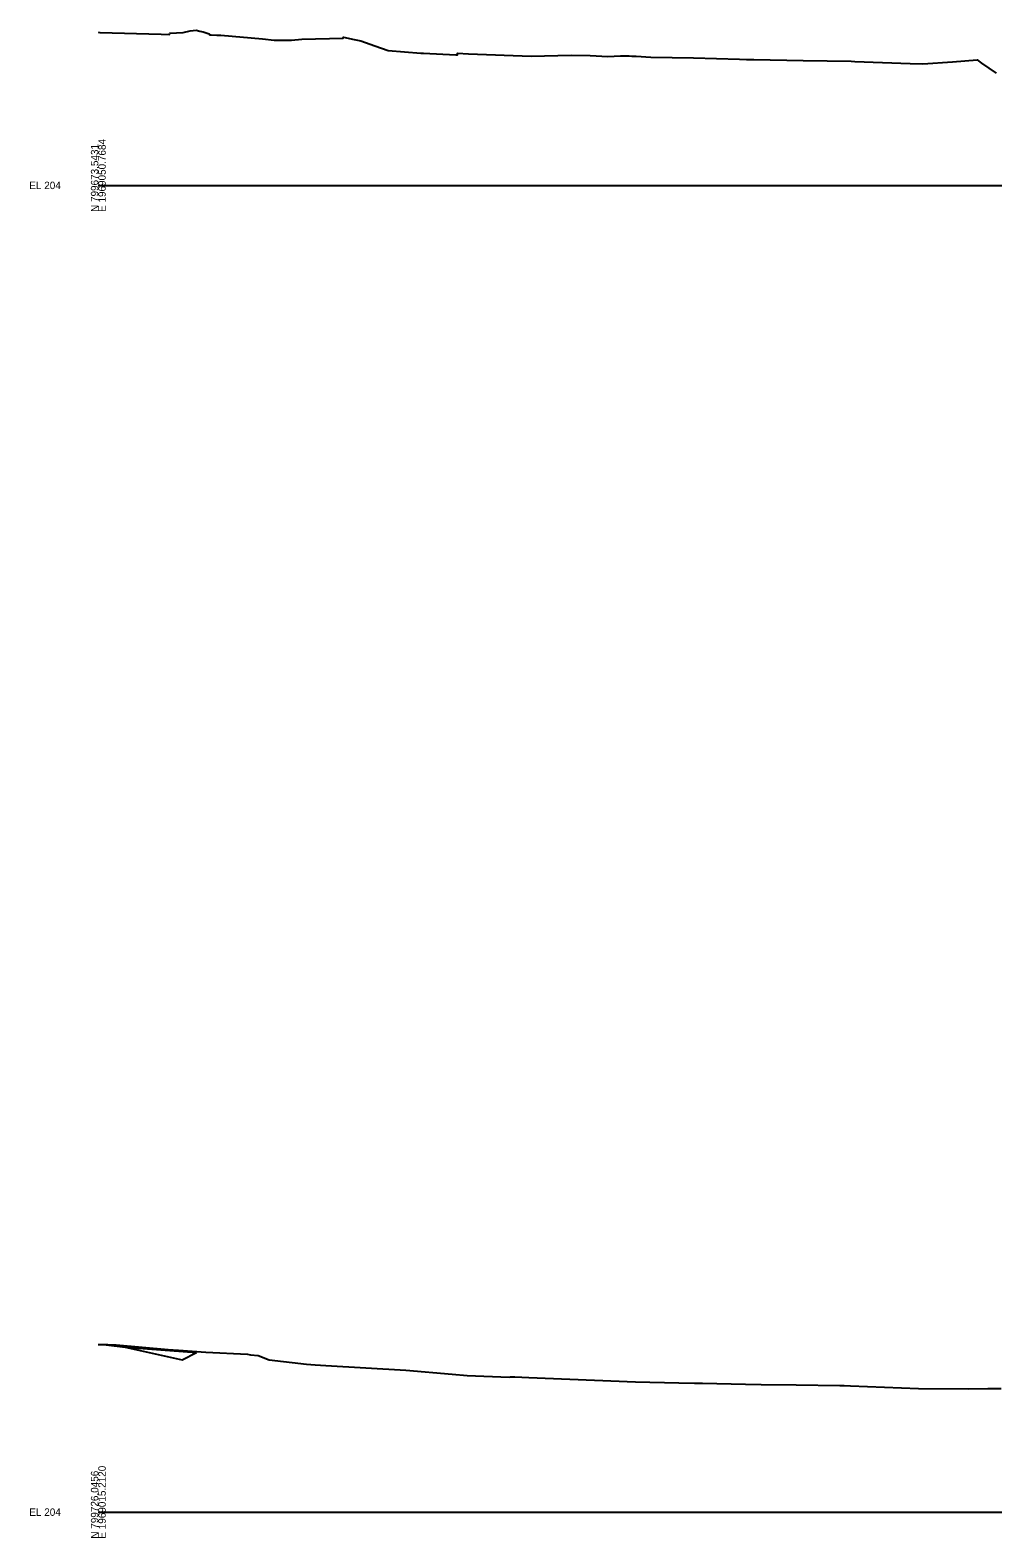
# Model space of a CAD drawing. Extents: x 1017 to 19997, y -1947 to 50737.
# Drawn here: x 13974 to 14337, y 21490 to 22059 of the extents above; entities that cross this region are included whole.
import ezdxf

# ---------------------------------------------------------------- set-up
doc = ezdxf.new("R2010")
doc.units = 0
for name, color, linetype in [('RD_GPK_XS_Cell', 7, 'Continuous'), ('RD_XS_ExGround', 7, 'Continuous'), ('RD_XS_Greenside', 7, 'Continuous'), ('RD_XS_TieSlope', 7, 'Continuous')]:
    doc.layers.add(name, color=color, linetype=linetype)

msp = doc.modelspace()

# ---------------------------------------------------------------- linework, layer by layer
at = {"layer": 'RD_GPK_XS_Cell'}
for p, q in [((14000, 22000), (14600, 22000)), ((14000, 21500), (14600, 21500))]:
    msp.add_line(p, q, dxfattribs=at)
at = {"layer": 'RD_XS_ExGround'}
for points in [[(14000, 22057.73), (14000.63, 22057.68), (14023.65, 22057.01), (14026.77, 22056.91), (14026.96, 22057.31), (14031.93, 22057.61), (14034.67, 22058.22), (14036.92, 22058.5), (14038.29, 22058.16), (14039.52, 22057.85), (14041.8, 22057.11), (14041.98, 22056.71), (14042.53, 22056.69), (14044.71, 22056.64), (14046.16, 22056.61), (14061.86, 22055.19), (14066.33, 22054.78), (14066.64, 22054.77), (14072.85, 22054.76), (14076.67, 22055.07), (14092.27, 22055.5), (14092.39, 22055.89), (14096.47, 22054.92), (14099, 22054.42), (14104.26, 22052.54), (14109.22, 22050.81), (14121.6, 22049.88), (14122.56, 22049.79), (14134.8, 22049.17), (14135.34, 22049.17), (14135.43, 22049.8), (14139.55, 22049.56), (14163.18, 22048.7), (14178.2, 22049.1), (14185.35, 22048.91), (14192, 22048.63), (14196.78, 22048.87), (14200.03, 22048.79), (14201.04, 22048.74), (14202.73, 22048.74), (14208.22, 22048.33), (14224.32, 22048.06), (14241.62, 22047.53), (14244.33, 22047.43), (14247.09, 22047.42), (14265.62, 22047.07), (14283.75, 22046.78), (14285.17, 22046.72), (14306.04, 22045.98), (14310.72, 22045.82), (14321.98, 22046.54), (14331.29, 22047.35), (14332.91, 22046.11), (14338.41, 22042.26)], [(14000, 21563.2), (14003.57, 21563.21), (14006.73, 21563.04), (14026.29, 21561.35), (14028.16, 21561.16), (14030.17, 21561), (14040.53, 21560.3), (14056.17, 21559.48), (14057.31, 21559.24), (14060.31, 21559), (14064.37, 21557.42), (14078.49, 21555.78), (14081.79, 21555.46), (14085.74, 21555.25), (14115.87, 21553.45), (14133.42, 21551.96), (14139.05, 21551.52), (14154.92, 21550.92), (14155.42, 21550.93), (14157.02, 21550.99), (14162.28, 21550.72), (14202.48, 21549.06), (14218.76, 21548.78), (14224.73, 21548.64), (14227.69, 21548.58), (14243.99, 21548.23), (14249.87, 21548.07), (14263.03, 21547.95), (14279.48, 21547.71), (14281.18, 21547.66), (14283.52, 21547.61), (14309.17, 21546.65), (14328.1, 21546.48), (14335.25, 21546.57), (14340.29, 21546.54)]]:
    msp.add_lwpolyline(points, dxfattribs=at)
at = {"layer": 'RD_XS_Greenside'}
for points in [[(14002.92, 21563.1), (14010.1, 21562.15)], [(14010.1, 21562.15), (14031.64, 21557.37)], [(14010.1, 21562.15), (14036.98, 21560.16)]]:
    msp.add_lwpolyline(points, dxfattribs=at)
at = {"layer": 'RD_XS_TieSlope'}
msp.add_lwpolyline([(14031.64, 21557.37), (14036.98, 21560.16)], dxfattribs=at)

# ---------------------------------------------------------------- texts
at = {"layer": 'RD_GPK_XS_Cell'}
for s, p in [('N 799673.5431', (14000, 21990)), ('E 1969050.7684', (14002.8, 21990)), ('N 799726.0456', (14000, 21490)), ('E 1969015.2120', (14002.8, 21490))]:
    msp.add_text(s, height=2.8, rotation=90, dxfattribs=at).set_placement(p)
for p in [(13974, 21998.6), (13974, 21498.6)]:
    msp.add_text('EL 204', height=2.8, dxfattribs=at).set_placement(p)

doc.saveas('drawing.dxf')
